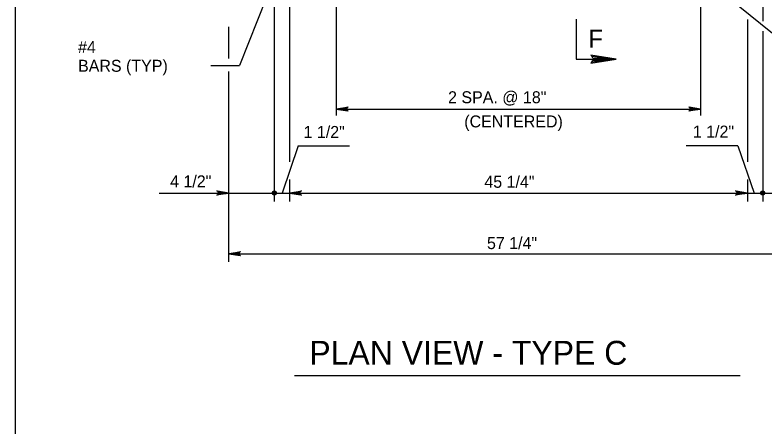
# Model space of a CAD drawing. Extents: x 2087776 to 2104538, y 970919 to 982612.
# Drawn here: x 2096181 to 2096799, y 973924 to 974263 of the extents above; entities that cross this region are included whole.
import ezdxf

# ---------------------------------------------------------------- set-up
doc = ezdxf.new("R2010")
doc.units = 0
doc.layers.add('1', color=7, linetype='Continuous')

msp = doc.modelspace()

# ---------------------------------------------------------------- linework, layer by layer
at = {"layer": '1'}
for p, q in [((2096796.77, 974296.46), (2096796.77, 974257.82)), ((2096897.75, 974172.1), (2096747.28, 974294.25)), ((2096391.36, 974284.91), (2096366.06, 974221.19)), ((2096394.68, 974284.02), (2096394.68, 974109.1)), ((2096407.18, 974283.76), (2096407.18, 974141.74)), ((2096445.72, 974287.59), (2096445.72, 974179.98)), ((2096745.72, 974287.59), (2096745.72, 974179.98)), ((2096784.27, 974259), (2096784.27, 974141.74)), ((2096357.18, 974227.05), (2096357.18, 974252.98)), ((2096796.77, 974249.47), (2096796.77, 974109.1)), ((2096342.39, 974221.19), (2096366.06, 974221.19)), ((2096357.18, 974059.54), (2096357.18, 974216.23)), ((2096445.72, 974185.33), (2096745.72, 974185.33)), ((2096414.37, 974155.09), (2096401.04, 974116.16)), ((2096414.37, 974155.09), (2096456.68, 974155.09)), ((2096776.39, 974155.09), (2096733.86, 974155.09)), ((2096776.39, 974155.09), (2096789.72, 974116.16)), ((2096407.18, 974127.36), (2096407.18, 974109.1)), ((2096784.27, 974127.36), (2096784.27, 974109.1)), ((2096300.01, 974116.16), (2096897.92, 974116.16)), ((2096357.18, 974066.16), (2096834.27, 974066.16)), ((2096411.44, 973965.75), (2096778.37, 973965.75))]:
    msp.add_line(p, q, dxfattribs=at)
for points in [[(2098759.93, 972917.37), (2098759.93, 974767.76), (2096181.19, 974767.76), (2096181.19, 972917.37), (2098759.93, 972917.37), (2098759.93, 973003.85), (2098103.76, 973003.85), (2098103.76, 973216.04), (2098759.93, 973216.04), (2098759.93, 973311.07), (2098103.76, 973311.07), (2098103.76, 972917.37), (2098362.29, 972917.37), (2098362.29, 973003.85), (2098362.29, 972917.37), (2098614.92, 972917.37), (2098614.92, 973003.85), (2098614.92, 972963.44), (2098759.93, 972963.44)], [(2096643.14, 974259.45), (2096643.14, 974226.38), (2096676.21, 974226.38)], [(2096656.19, 974223.88), (2096656.94, 974225.32), (2096676.21, 974226.38), (2096656.19, 974223.88), (2096655.17, 974222.99), (2096676.21, 974226.38), (2096656.95, 974227.34), (2096656.25, 974228.77), (2096676.21, 974226.38), (2096655.17, 974229.73), (2096656.25, 974228.77)], [(2096445.72, 974185.33), (2096455.51, 974187.17), (2096455.13, 974186.91), (2096454.76, 974186.65), (2096454.56, 974186.32), (2096454.37, 974185.99), (2096454.31, 974185.66), (2096454.25, 974185.33), (2096454.31, 974185.01), (2096454.37, 974184.68), (2096454.56, 974184.35), (2096454.76, 974184.02), (2096455.13, 974183.76), (2096455.51, 974183.5), (2096445.72, 974185.33), (2096455.13, 974183.76), (2096454.76, 974184.02), (2096445.72, 974185.33), (2096454.56, 974184.35), (2096454.37, 974184.68), (2096445.72, 974185.33), (2096454.31, 974185.01), (2096454.25, 974185.33), (2096445.72, 974185.33), (2096454.31, 974185.66), (2096454.37, 974185.99), (2096445.72, 974185.33), (2096454.56, 974186.32), (2096454.76, 974186.65), (2096445.72, 974185.33), (2096455.13, 974186.91)], [(2096745.72, 974185.33), (2096735.94, 974183.5), (2096736.32, 974183.76), (2096736.69, 974184.02), (2096736.89, 974184.35), (2096737.08, 974184.68), (2096737.14, 974185.01), (2096737.19, 974185.33), (2096737.14, 974185.66), (2096737.08, 974185.99), (2096736.89, 974186.32), (2096736.69, 974186.65), (2096736.32, 974186.91), (2096735.94, 974187.17), (2096745.72, 974185.33), (2096736.32, 974186.91), (2096736.69, 974186.65), (2096745.72, 974185.33), (2096736.89, 974186.32), (2096737.08, 974185.99), (2096745.72, 974185.33), (2096737.14, 974185.66), (2096737.19, 974185.33), (2096745.72, 974185.33), (2096737.14, 974185.01), (2096737.08, 974184.68), (2096745.72, 974185.33), (2096736.89, 974184.35), (2096736.69, 974184.02), (2096745.72, 974185.33), (2096736.32, 974183.76)], [(2096357.18, 974116.16), (2096347.4, 974114.32), (2096347.78, 974114.58), (2096348.15, 974114.84), (2096348.35, 974115.17), (2096348.54, 974115.5), (2096348.6, 974115.83), (2096348.65, 974116.16), (2096348.6, 974116.49), (2096348.54, 974116.81), (2096348.35, 974117.14), (2096348.15, 974117.47), (2096347.78, 974117.73), (2096347.4, 974117.99), (2096357.18, 974116.16), (2096347.78, 974117.73), (2096348.15, 974117.47), (2096357.18, 974116.16), (2096348.35, 974117.14), (2096348.54, 974116.81), (2096357.18, 974116.16), (2096348.6, 974116.49), (2096348.65, 974116.16), (2096357.18, 974116.16), (2096348.6, 974115.83), (2096348.54, 974115.5), (2096357.18, 974116.16), (2096348.35, 974115.17), (2096348.15, 974114.84), (2096357.18, 974116.16), (2096347.78, 974114.58)], [(2096407.18, 974116.16), (2096416.96, 974117.99), (2096416.59, 974117.73), (2096416.21, 974117.47), (2096416.02, 974117.14), (2096415.82, 974116.81), (2096415.77, 974116.49), (2096415.71, 974116.16), (2096415.77, 974115.83), (2096415.82, 974115.5), (2096416.02, 974115.17), (2096416.21, 974114.84), (2096416.59, 974114.58), (2096416.96, 974114.32), (2096407.18, 974116.16), (2096416.59, 974114.58), (2096416.21, 974114.84), (2096407.18, 974116.16), (2096416.02, 974115.17), (2096415.82, 974115.5), (2096407.18, 974116.16), (2096415.77, 974115.83), (2096415.71, 974116.16), (2096407.18, 974116.16), (2096415.77, 974116.49), (2096415.82, 974116.81), (2096407.18, 974116.16), (2096416.02, 974117.14), (2096416.21, 974117.47), (2096407.18, 974116.16), (2096416.59, 974117.73)], [(2096784.27, 974116.16), (2096774.48, 974114.32), (2096774.86, 974114.58), (2096775.24, 974114.84), (2096775.43, 974115.17), (2096775.63, 974115.5), (2096775.68, 974115.83), (2096775.74, 974116.16), (2096775.68, 974116.49), (2096775.63, 974116.81), (2096775.43, 974117.14), (2096775.24, 974117.47), (2096774.86, 974117.73), (2096774.48, 974117.99), (2096784.27, 974116.16), (2096774.86, 974117.73), (2096775.24, 974117.47), (2096784.27, 974116.16), (2096775.43, 974117.14), (2096775.63, 974116.81), (2096784.27, 974116.16), (2096775.68, 974116.49), (2096775.74, 974116.16), (2096784.27, 974116.16), (2096775.68, 974115.83), (2096775.63, 974115.5), (2096784.27, 974116.16), (2096775.43, 974115.17), (2096775.24, 974114.84), (2096784.27, 974116.16), (2096774.86, 974114.58)], [(2096357.18, 974066.16), (2096366.96, 974067.99), (2096366.59, 974067.73), (2096366.21, 974067.47), (2096366.02, 974067.14), (2096365.82, 974066.81), (2096365.77, 974066.49), (2096365.71, 974066.16), (2096365.77, 974065.83), (2096365.82, 974065.5), (2096366.02, 974065.17), (2096366.21, 974064.84), (2096366.59, 974064.58), (2096366.96, 974064.32), (2096357.18, 974066.16), (2096366.59, 974064.58), (2096366.21, 974064.84), (2096357.18, 974066.16), (2096366.02, 974065.17), (2096365.82, 974065.5), (2096357.18, 974066.16), (2096365.77, 974065.83), (2096365.71, 974066.16), (2096357.18, 974066.16), (2096365.77, 974066.49), (2096365.82, 974066.81), (2096357.18, 974066.16), (2096366.02, 974067.14), (2096366.21, 974067.47), (2096357.18, 974066.16), (2096366.59, 974067.73)]]:
    msp.add_lwpolyline(points, dxfattribs=at)
for centre, radius in [((2096394.68, 974116.16), 1.75), ((2096394.68, 974116.16), 0.875), ((2096796.77, 974116.16), 1.75), ((2096796.77, 974116.16), 0.875)]:
    msp.add_circle(centre, radius, dxfattribs=at)

# ---------------------------------------------------------------- texts
for s, height, p in [('F', 14.76, (2096653.29, 974235.85)), ('#4', 9.843, (2096233.11, 974231.41)), ('BARS (TYP)', 9.843, (2096233.11, 974216.05)), ('2 SPA. @ 18"', 9.8425, (2096537.75, 974190.14)), ('(CENTERED)', 9.843, (2096551.08, 974170.22)), ('1 1/2"', 9.843, (2096739.3, 974161.84)), ('1 1/2"', 9.843, (2096418.78, 974161.53)), ('45 1/4"', 9.843, (2096567.65, 974120.48)), ('57 1/4"', 9.843, (2096569.79, 974069.99)), ('PLAN VIEW - TYPE C', 19.685, (2096423.51, 973974.7))]:
    msp.add_text(s, height=height, dxfattribs=at).set_placement(p)
msp.add_text('4 1/2"', height=9.843, rotation=360, dxfattribs=at).set_placement((2096308.89, 974120.84))

doc.saveas('drawing.dxf')
